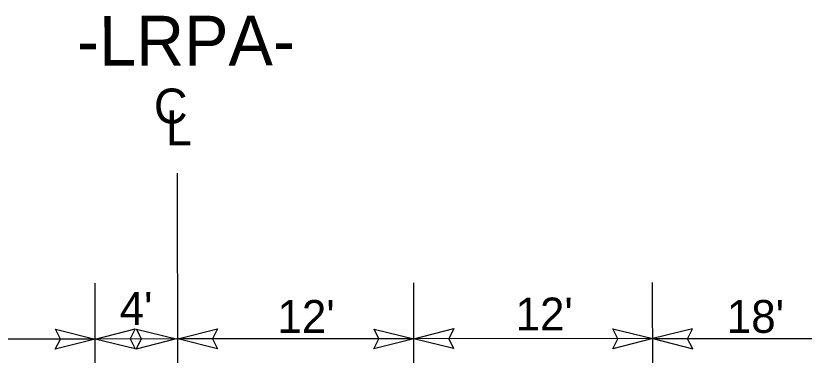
# Model space of a CAD drawing. Extents: x 2241081 to 2251104, y 658534 to 663427.
# Drawn here: x 2244055.6 to 2244253.7, y 661463.7 to 661549 of the extents above; entities that cross this region are included whole.
import ezdxf

# ---------------------------------------------------------------- set-up
doc = ezdxf.new("R2010")
doc.units = 0
for name, color, linetype in [('Prop Dimension Text', 7, 'Continuous'), ('Typical Terminator CELL', 7, 'Continuous'), ('Typical Text Centerline CELL', 7, 'Continuous')]:
    doc.layers.add(name, color=color, linetype=linetype)

# ---------------------------------------------------------------- blocks, each defined once
blk = doc.blocks.new('TERMINATOR')
at = {"layer": 'Typical Terminator CELL'}
blk.add_lwpolyline([(-0.4687, 0.0807), (0, 0), (-0.4713, -0.0833), (-0.4114, 0)], close=True, dxfattribs=at)

msp = doc.modelspace()

# ---------------------------------------------------------------- linework, layer by layer
at = {"layer": 'Prop Dimension Text'}
for p, q in [((2244075.64, 661396.3), (2244075.59, 661481.89)), ((2244155.64, 661396.35), (2244155.59, 661481.94)), ((2244215.64, 661396.39), (2244215.59, 661481.98)), ((2244075.6, 661467.82), (2244015.6, 661467.78)), ((2244096.29, 661467.83), (2244075.6, 661467.82)), ((2244135.6, 661467.86), (2244096.29, 661467.83)), ((2244155.6, 661467.87), (2244135.6, 661467.86)), ((2244215.6, 661467.91), (2244155.6, 661467.87)), ((2244215.6, 661467.91), (2244273.61, 661467.91))]:
    msp.add_line(p, q, dxfattribs=at)
at = {"layer": 'Typical Text Centerline CELL'}
msp.add_line((2244096.35, 661360.95), (2244096.26, 661509.5), dxfattribs=at)

# ---------------------------------------------------------------- block references
at = {"layer": 'Typical Terminator CELL'}
for p, xscale, yscale, rotation in [((2244075.6, 661467.82), 21.314641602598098, 30.593161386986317, -179.96511250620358), ((2244095.94, 661467.85), 21.314641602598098, 30.593161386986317, 0.03488749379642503), ((2244096.29, 661467.83), 21.314641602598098, 30.593161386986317, -179.96511250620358), ((2244155.6, 661467.87), 21.314641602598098, 30.593161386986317, 0.03488749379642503), ((2244155.6, 661467.87), 21.314641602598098, 30.593161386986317, -179.96511250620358), ((2244215.6, 661467.91), 21.314641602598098, 30.593161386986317, 0.03488749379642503), ((2244215.6, 661467.91), 21.314641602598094, -30.59316138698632, 179.96498243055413), ((2244075.6, 661467.82), 21.314641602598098, 30.593161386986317, 0.03488749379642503)]:
    msp.add_blockref('TERMINATOR', p, dxfattribs=dict(at, xscale=xscale, yscale=yscale, rotation=rotation))

# ---------------------------------------------------------------- texts
at = {"layer": 'Prop Dimension Text'}
for s, height, rotation, p in [('-LRPA-', 12.5, 0.0349, (2244070.98, 661536.51)), ("4'", 8.25, 0.0349, (2244081.72, 661471.38)), ("12'", 8.25, 0.0349, (2244181.16, 661469.97)), ("12'", 8.25, 0.0349, (2244121.36, 661469.36)), ("18'", 8.25, 359.9999, (2244234.22, 661469.37))]:
    msp.add_text(s, height=height, rotation=rotation, dxfattribs=at).set_placement(p)
at = {"layer": 'Typical Text Centerline CELL'}
for s, rotation, p in [('C', 0.0349, (2244090.32, 661521.98)), ('L', 359.9818, (2244093.35, 661516.48))]:
    msp.add_text(s, height=8.76, rotation=rotation, dxfattribs=at).set_placement(p)

doc.saveas('drawing.dxf')
